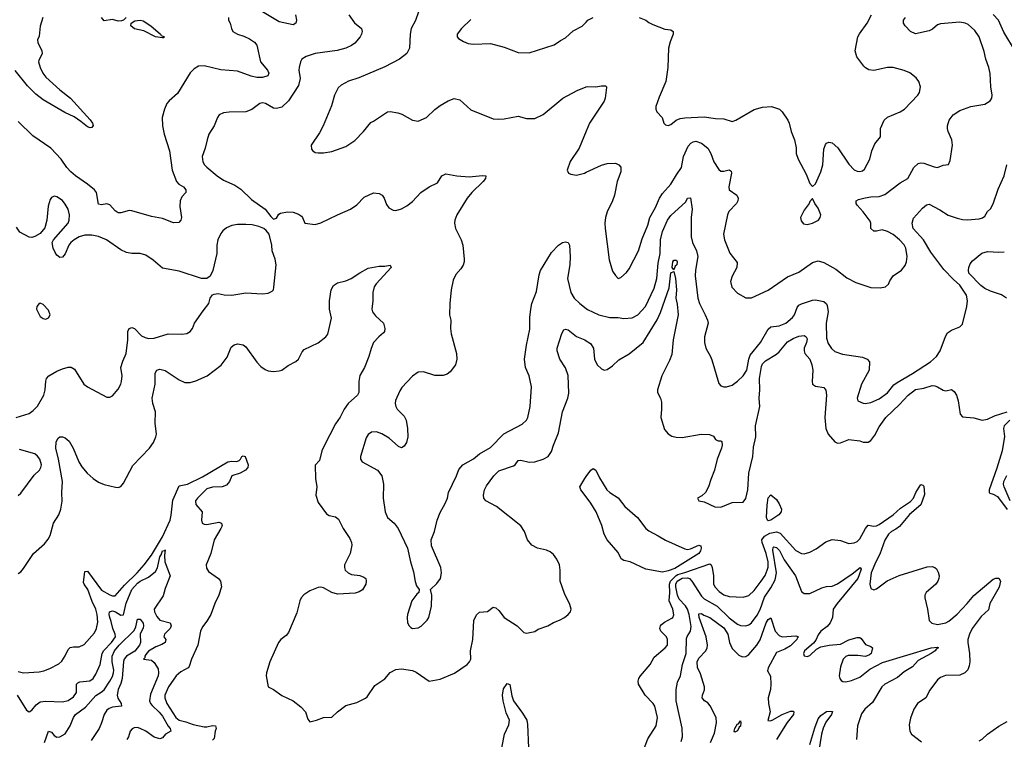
# Model space of a CAD drawing. Header units: inches. Extents: x 1173000 to 1307049, y 522583 to 678455.
# Tile 376 of 617: x 1265922 to 1273010, y 591432 to 596615. Entities that reach past the tile are written whole.
import ezdxf

# ---------------------------------------------------------------- set-up
doc = ezdxf.new("R2010")
doc.units = ezdxf.units.IN
doc.header["$MEASUREMENT"] = 0
doc.layers.add('B2569', color=7, linetype='Continuous')
doc.layers.add('B2579', color=7, linetype='Continuous')

msp = doc.modelspace()

# ---------------------------------------------------------------- linework, layer by layer
at = {"layer": 'B2569', "color": 5}
for points, elevation in [([(1267907.8, 596650), (1267914.6, 596610), (1267910.3, 596590), (1267890, 596576.8), (1267790, 596599.8), (1267670, 596672)], 920), ([(1268793.4, 596670), (1268771.3, 596608.7), (1268740.4, 596550), (1268732.2, 596510), (1268727.2, 596410), (1268708.4, 596370), (1268655.5, 596330), (1268550, 596275.8), (1268364.4, 596195.6), (1268289.1, 596170.9), (1268236.5, 596143.5), (1268215.6, 596124.4), (1268187.9, 596072.1), (1268166.6, 595993.4), (1268106, 595850), (1268080.4, 595799.6), (1268021, 595710), (1268022.8, 595682.8), (1268031.3, 595670), (1268050, 595658.8), (1268070, 595654.8), (1268110, 595654.8), (1268170, 595666), (1268270, 595700.4), (1268334.5, 595745.5), (1268397, 595810), (1268450, 595874), (1268470, 595882.8), (1268570, 595950.5), (1268590, 595954.4), (1268644, 595944), (1268674.1, 595934.1), (1268750, 595890.5), (1268790, 595884), (1268850, 595911), (1268911.5, 595968.5), (1268950, 595996.4), (1269006, 596030), (1269050, 596048), (1269090, 596037.3), (1269170, 595966), (1269330, 595901.3), (1269370, 595897), (1269410, 595899.5), (1269510, 595918.7), (1269570, 595903.8), (1269630, 595903.8), (1269690, 595932.4), (1269830.9, 596049.1), (1269935.6, 596104.4), (1270000, 596130)], 960), ([(1266088, 596630), (1266068.5, 596568.5), (1266063, 596497), (1266050.5, 596469.5), (1266052.4, 596450), (1266080.3, 596390), (1266084.4, 596370), (1266058.9, 596321.1), (1266057.8, 596310), (1266068.6, 596270), (1266087.8, 596230), (1266110, 596201.2), (1266210, 596110.2), (1266287.1, 596050), (1266430, 595894), (1266446, 595870), (1266450, 595852), (1266442, 595838), (1266430, 595836.2), (1266410, 595842), (1266362, 595882), (1266314.1, 595914.1), (1266246.8, 595946.8), (1266090, 596038), (1266039, 596079), (1265977.5, 596137.5), (1265890, 596248.1)], 880), ([(1267424, 596630), (1267425.5, 596610), (1267437.1, 596590), (1267445.7, 596550), (1267455.8, 596530), (1267490, 596510.3), (1267536, 596496), (1267576.6, 596476.6), (1267611.5, 596451.5), (1267629.2, 596430), (1267656.6, 596310), (1267705.5, 596250), (1267715.8, 596230), (1267709.2, 596210.8), (1267670, 596197.4), (1267630, 596199.2), (1267588.9, 596208.9), (1267490, 596243.9), (1267370, 596253.3), (1267250, 596282.5), (1267210, 596279.8), (1267178.9, 596261.1), (1267150, 596231.8), (1267057.5, 596082.5), (1266997.6, 596030), (1266982, 596010), (1266963.7, 595970), (1266948.8, 595910), (1266950.3, 595849.7), (1266962.4, 595790), (1267000.8, 595670), (1267020.2, 595530), (1267050.3, 595450), (1267068.2, 595430), (1267100.4, 595410), (1267118.3, 595390), (1267117.4, 595370), (1267090, 595338.7), (1267076.1, 595310), (1267074.9, 595270), (1267087, 595190), (1267081.3, 595170), (1267066.9, 595153.1), (1267030, 595152.2), (1266950, 595183.2), (1266870, 595197.3), (1266730, 595238), (1266710, 595241), (1266650, 595222.7), (1266630, 595224.5), (1266610, 595238.3), (1266570, 595282), (1266550, 595288.3), (1266510, 595281.6), (1266490, 595285.2), (1266473.8, 595370), (1266460.5, 595390), (1266411.2, 595431.2), (1266322.6, 595490), (1266290, 595518), (1266260.8, 595550), (1266221.2, 595610), (1266146.6, 595690), (1266017.3, 595777.3), (1265910, 595880.4)], 920), ([(1266687.7, 596630), (1266670, 596611.9), (1266654.4, 596605.6), (1266630, 596604.1), (1266590, 596615.8), (1266530, 596607.4), (1266510.6, 596630.6)], 880), ([(1268290.2, 596650.2), (1268331.6, 596591.6), (1268381.6, 596550), (1268387, 596530), (1268383.1, 596510), (1268372.8, 596490), (1268334.7, 596445.3), (1268311.7, 596428.3), (1268270, 596409), (1268208.1, 596391.9), (1268049.4, 596370.6), (1267984, 596350), (1267953.4, 596330), (1267943.1, 596310), (1267933.4, 596270), (1267931.7, 596250), (1267940.9, 596190), (1267930, 596141.2), (1267858, 596030), (1267810, 595985.7), (1267770, 595975.4), (1267750, 595977.4), (1267690.8, 596010.8), (1267670, 596015.1), (1267650, 596011.1), (1267592.2, 595967.8), (1267550, 595951.2), (1267430, 595949.6), (1267390, 595943.7), (1267358.8, 595930), (1267345.5, 595910), (1267321.6, 595850), (1267284.4, 595790), (1267270.4, 595750), (1267258, 595690), (1267236.4, 595630), (1267241.3, 595590), (1267252.7, 595570), (1267270, 595552.7), (1267344.4, 595490), (1267390, 595459.6), (1267470, 595422.3), (1267513.8, 595393.8), (1267590, 595320.3), (1267688.4, 595250), (1267730, 595196.3), (1267750, 595178.8), (1267770, 595186), (1267786.3, 595213.7), (1267798.4, 595221.6), (1267850, 595230.5), (1267890, 595228), (1267930, 595213), (1267950, 595198.8), (1267958.8, 595190), (1267974, 595150), (1268050, 595138.8), (1268089.5, 595150.5), (1268209.6, 595210.4), (1268304, 595250), (1268350, 595280.7), (1268402.5, 595337.5), (1268470, 595366.8), (1268510, 595362.8), (1268530.4, 595350.4), (1268546.8, 595330), (1268563.4, 595283.4), (1268579.9, 595259.9), (1268610, 595242.8), (1268630, 595240.7), (1268670, 595252.7), (1268710, 595273), (1268750, 595304.9), (1268810, 595370.4), (1268870, 595410.5), (1268930, 595440.7), (1268960.9, 595490), (1268990, 595504.4), (1269070, 595490.4), (1269158, 595482), (1269252.4, 595492.4), (1269278, 595490), (1269274, 595470), (1269259.1, 595450), (1269177.1, 595370), (1269143.8, 595330), (1269068.4, 595210), (1269053.7, 595170), (1269052.2, 595150), (1269060.3, 595110), (1269100.3, 595030), (1269113.1, 594990), (1269122, 594890), (1269121.3, 594870), (1269113.4, 594846.6), (1269098.5, 594821.5), (1269061, 594779), (1269041.9, 594738.1), (1269027.9, 594670), (1269017.6, 594570), (1269015.3, 594490), (1269024.9, 594450), (1269023.8, 594390), (1269028.1, 594351.9), (1269066.7, 594210), (1269068.5, 594170), (1269059.3, 594130), (1269021.1, 594078.9), (1268998.7, 594061.3), (1268970, 594051.6), (1268911.5, 594051.5), (1268830, 594078), (1268790, 594077), (1268750, 594046.6), (1268673.7, 593966.3), (1268657.7, 593942.3), (1268627, 593873), (1268624.9, 593850), (1268628.9, 593830), (1268639.5, 593810), (1268690, 593760.5), (1268703.6, 593730), (1268713.4, 593670), (1268717, 593610), (1268706.7, 593570), (1268690, 593542.7), (1268670, 593532), (1268650, 593540.7), (1268581.4, 593601.4), (1268530, 593633), (1268490, 593646.3), (1268455.3, 593644.7), (1268431.6, 593628.4), (1268416.1, 593603.9), (1268376.5, 593470), (1268375.8, 593450), (1268388.5, 593430), (1268497.3, 593370), (1268528, 593330), (1268541.3, 593270), (1268539.5, 593170), (1268552.7, 593070), (1268570.4, 593030.4), (1268618.8, 592990), (1268647.7, 592950), (1268714.8, 592810), (1268734.8, 592710), (1268757.5, 592637.5), (1268768.1, 592568.1), (1268778, 592538), (1268798, 592510), (1268796, 592490), (1268781.3, 592478.7), (1268744.9, 592430), (1268714.8, 592330), (1268710.8, 592310), (1268714.8, 592270), (1268724.7, 592250), (1268738, 592238), (1268750.8, 592230.8), (1268790, 592234), (1268812.9, 592247.1), (1268855.1, 592290), (1268866.6, 592310), (1268886, 592390), (1268889.3, 592469.3), (1268879, 592510), (1268925.1, 592554.9), (1268952.3, 592590), (1268958, 592630), (1268954, 592670), (1268886.2, 592826.2), (1268885.1, 592870), (1268907, 592930), (1268927.3, 593010), (1268950, 593066), (1268986, 593130), (1269001.2, 593170), (1269009.6, 593210), (1269066.6, 593330), (1269083.5, 593376.5), (1269112, 593410), (1269188.6, 593451.4), (1269232.7, 593487.3), (1269310, 593533), (1269407.8, 593632.2), (1269538.8, 593701.2), (1269569.6, 593730), (1269580.5, 593750), (1269596.4, 593830), (1269605.6, 593970), (1269590, 594048.7), (1269562.9, 594110), (1269556.3, 594170), (1269571.1, 594270), (1269594.9, 594385.1), (1269594.7, 594470), (1269600.4, 594530), (1269609.7, 594570), (1269642.4, 594657.6), (1269662.2, 594777.8), (1269671.8, 594808.2), (1269750, 594938.4), (1269800.7, 594990), (1269830, 595010.4), (1269850, 595015.5), (1269870, 595010.6), (1269879.5, 594990), (1269884.6, 594910), (1269882, 594850), (1269865.8, 594750), (1269889.3, 594650), (1269914.6, 594610), (1269954, 594570), (1270000, 594534.9)], 940), ([(1269170, 596616), (1269102, 596550), (1269071.3, 596510), (1269071.3, 596490), (1269079.8, 596479.8), (1269116.8, 596456.8), (1269150, 596444), (1269190, 596439.3), (1269310, 596442.4), (1269410, 596416.4), (1269510, 596378.4), (1269590, 596374.9), (1269770, 596433.4), (1269814.9, 596465.1), (1269850, 596483), (1269905.7, 596534.3), (1269971.1, 596568.9), (1270000, 596597.5)], 980), ([(1270000, 595811.7), (1269950.3, 595690), (1269885.8, 595594.2), (1269864, 595530), (1269872, 595510), (1269890, 595501), (1269930, 595494.8), (1269988.7, 595510), (1270000, 595515.4)], 960), ([(1265897, 593750), (1265990, 593779.5), (1266020.1, 593799.9), (1266049.8, 593830.2), (1266095.4, 593910), (1266105.1, 593950), (1266109.7, 594010.3), (1266115.6, 594030), (1266130.9, 594049.1), (1266190, 594083.1), (1266230, 594099.6), (1266270, 594111.7), (1266293, 594113), (1266317.3, 594097.3), (1266384.9, 593990), (1266410, 593970.4), (1266550, 593896), (1266570, 593896), (1266590, 593906), (1266630, 593954.8), (1266649.6, 593990), (1266655.1, 594010), (1266658.9, 594050), (1266650.8, 594110), (1266664.2, 594155.8), (1266689.7, 594210), (1266699.8, 594310), (1266699.7, 594370), (1266710, 594391.8), (1266730, 594397.4), (1266747.3, 594390), (1266798.8, 594338.8), (1266825.1, 594325.1), (1266850, 594318.6), (1266890, 594320.2), (1266991.8, 594351.8), (1267090, 594350.4), (1267125.1, 594354.9), (1267150, 594368), (1267167, 594390), (1267180.5, 594430), (1267241.8, 594518.2), (1267284.2, 594570), (1267294, 594610), (1267310, 594633.4), (1267321, 594639), (1267350, 594642.4), (1267393.1, 594633.1), (1267450, 594630.3), (1267550, 594647.2), (1267670, 594641), (1267710, 594644.7), (1267740.2, 594659.8), (1267748.7, 594670), (1267752.5, 594687.5), (1267767.3, 594850), (1267760.5, 594890), (1267738.4, 594950), (1267736.2, 594990), (1267718, 595070), (1267696.6, 595096.6), (1267679, 595110), (1267644.2, 595124.2), (1267596.1, 595136.1), (1267550, 595140.5), (1267490, 595138.7), (1267450, 595131.6), (1267410, 595115.6), (1267385.1, 595094.9), (1267370, 595074.5), (1267348.9, 595030), (1267341.1, 594990), (1267341.3, 594930), (1267312.1, 594807.9), (1267293, 594767), (1267268.9, 594751.1), (1267230, 594751.2), (1267070, 594802.4), (1266950, 594825.6), (1266882.8, 594882.8), (1266830, 594919.6), (1266790, 594931.3), (1266730, 594931.1), (1266690, 594939.1), (1266650, 594956.9), (1266546.6, 595030), (1266490, 595052.4), (1266442.2, 595062.2), (1266390, 595063.1), (1266350.4, 595050), (1266313.7, 595030), (1266290.3, 595010), (1266276.5, 594990), (1266250, 594929.2), (1266230, 594905.2), (1266210, 594901.2), (1266190, 594919), (1266178, 594938), (1266163.7, 594970), (1266155.1, 595010), (1266166, 595030), (1266270.9, 595150), (1266278, 595170), (1266279.7, 595210), (1266271.1, 595250), (1266250, 595287), (1266230, 595311.6), (1266190, 595338.4), (1266170, 595342.7), (1266160.5, 595339.5), (1266150, 595334), (1266140.3, 595319.7), (1266127.2, 595272.8), (1266117.1, 595170), (1266103.8, 595116.2), (1266070, 595076), (1266030, 595052.3), (1266010, 595046), (1265990, 595049.4), (1265923.9, 595083.9), (1265899.3, 595119.3)], 940), ([(1265910, 592625.3), (1265930, 592639.5), (1265950, 592662.4), (1266020.4, 592770), (1266100.4, 592839.6), (1266127.4, 592872.6), (1266140.3, 592899.7), (1266165.3, 592990), (1266203.5, 593050), (1266219.3, 593090), (1266227.4, 593147.4), (1266224.5, 593210), (1266231.3, 593288.7), (1266202.5, 593450), (1266182.8, 593530), (1266184.8, 593575.2), (1266198, 593602), (1266210, 593611.3), (1266230, 593611), (1266250, 593602.4), (1266278.3, 593578.3), (1266306.6, 593530), (1266348.1, 593430), (1266370, 593395.3), (1266408.5, 593348.5), (1266450, 593311), (1266490, 593283.8), (1266530, 593268.1), (1266611.5, 593248.5), (1266630, 593246.7), (1266650, 593253), (1266670, 593277.3), (1266736.1, 593403.9), (1266855.4, 593530), (1266884.4, 593570), (1266902.6, 593610), (1266906.6, 593630), (1266896.4, 593710), (1266898.7, 593790), (1266880.4, 593850), (1266875, 593890), (1266898.2, 593990), (1266897.4, 594070), (1266908.6, 594091.4), (1266930, 594098.3), (1266970, 594087.9), (1267070, 594021.3), (1267110, 594002), (1267150, 594002.8), (1267190, 594013.4), (1267272, 594050), (1267372.5, 594127.5), (1267416.4, 594183.6), (1267443.9, 594256.1), (1267466, 594274), (1267490, 594279.5), (1267530, 594272), (1267550, 594258.4), (1267630, 594148.4), (1267658.2, 594118.2), (1267690, 594094.4), (1267710, 594086), (1267750, 594082), (1267790, 594084.9), (1267808.3, 594091.7), (1267854.7, 594125.3), (1267910, 594152.8), (1267929.7, 594170), (1267956.3, 594223.7), (1267970, 594239.5), (1268070, 594286.7), (1268125, 594330), (1268139.5, 594350), (1268166.3, 594466.3), (1268152.1, 594530), (1268152.6, 594590), (1268164.2, 594670), (1268180.8, 594699.2), (1268210, 594719.3), (1268270, 594733.7), (1268309.3, 594750), (1268370, 594792.4), (1268430, 594824.4), (1268510, 594840.5), (1268550, 594839.3), (1268590, 594847.3), (1268596.9, 594830), (1268487.7, 594712.3), (1268473.8, 594690), (1268464.1, 594650), (1268464.3, 594590), (1268457.8, 594530), (1268462, 594510), (1268482.9, 594482.9), (1268540.5, 594430), (1268550.7, 594390), (1268547.3, 594370), (1268541.4, 594358.6), (1268506.8, 594330), (1268470, 594288.7), (1268452.5, 594247.5), (1268436.4, 594190), (1268403.1, 594110), (1268370, 594053.2), (1268362.6, 594010), (1268363.8, 593930), (1268352.7, 593910), (1268286.4, 593850), (1268257, 593810), (1268230, 593752.3), (1268195.9, 593704.1), (1268113.3, 593546.7), (1268097.1, 593510), (1268079.9, 593440.1), (1268050, 593406), (1268051, 593310), (1268061.6, 593250), (1268054, 593190), (1268070, 593138), (1268130, 593056), (1268150, 593044), (1268194.4, 593034.4), (1268216.8, 593016.8), (1268250, 592951.3), (1268298.2, 592878.2), (1268310.3, 592850), (1268313.1, 592830), (1268301.3, 592770), (1268260.7, 592690), (1268259.1, 592670), (1268265.5, 592650), (1268286, 592630), (1268310, 592618.7), (1268370, 592613.1), (1268400.3, 592600.3), (1268412.7, 592590), (1268417.1, 592570), (1268414.9, 592550), (1268390.3, 592509.7), (1268366, 592494), (1268336.3, 592483.7), (1268210, 592477.3), (1268169.2, 592489.2), (1268110, 592522.4), (1268090, 592527.2), (1268070, 592525.1), (1268010, 592500.5), (1267967.2, 592472.8), (1267949.2, 592450.8), (1267939.5, 592430), (1267916.4, 592343.6), (1267857.9, 592202.1), (1267840.9, 592179.1), (1267801.3, 592150), (1267785.7, 592130), (1267721.7, 591990), (1267699.5, 591910), (1267697, 591890), (1267710.7, 591810), (1267750, 591790.4), (1267810, 591747.2), (1267890, 591708.8), (1267946.4, 591666.4), (1267979.1, 591630), (1267997.3, 591577.3), (1268010, 591558), (1268058, 591570), (1268110, 591590.6), (1268170, 591593), (1268208.8, 591631.2), (1268270, 591676.4), (1268350, 591697.4), (1268412.1, 591727.9), (1268422.8, 591737.2), (1268479.1, 591820.9), (1268550, 591868), (1268590, 591914.6), (1268630, 591934.9), (1268670, 591939), (1268750, 591928.9), (1268776.9, 591916.9), (1268870, 591850.5), (1268950, 591864.8), (1269052, 591908), (1269142.7, 591970), (1269160.9, 591990), (1269169.7, 592010), (1269168, 592070), (1269183.5, 592150), (1269191.2, 592288.8), (1269211.3, 592328.7), (1269233.1, 592346.9), (1269290, 592353.4), (1269330, 592383.1), (1269350, 592378.3), (1269370, 592360.3), (1269410.2, 592310.2), (1269503, 592250), (1269550, 592200.5), (1269570, 592197.1), (1269630, 592208.9), (1269653.5, 592226.5), (1269725.1, 592250), (1269765.5, 592274.5), (1269807.1, 592290), (1269843.8, 592310), (1269870.8, 592330), (1269888, 592350), (1269891.5, 592370), (1269883.3, 592403.3), (1269843.3, 592483.3), (1269812.2, 592570), (1269812.1, 592650), (1269807.2, 592690), (1269789.7, 592730), (1269763.5, 592763.5), (1269741.8, 592781.8), (1269713.9, 592793.9), (1269649.1, 592809.1), (1269609.7, 592830), (1269576.4, 592870), (1269556, 592930), (1269529.8, 592969.8), (1269353.5, 593110), (1269276.4, 593150), (1269263.5, 593170), (1269261.2, 593190), (1269269, 593230), (1269282.9, 593257.1), (1269334.5, 593330), (1269370, 593365.1), (1269477.7, 593402.3), (1269489.9, 593410.1), (1269510, 593439.7), (1269530, 593443.5), (1269590, 593427.2), (1269630, 593431.5), (1269690, 593448.9), (1269727, 593470), (1269750, 593504), (1269763.9, 593550), (1269801.3, 593638.7), (1269830.6, 593789.4), (1269868.7, 593890), (1269874.9, 593925.1), (1269870, 594052.3), (1269850, 594106.3), (1269809.8, 594170), (1269791.5, 594230), (1269791.8, 594250), (1269825.6, 594354.4), (1269840.1, 594379.9), (1269850, 594386), (1269870, 594381.1), (1269930, 594332.3), (1269990, 594309.3), (1270000, 594302.7)], 920), ([(1265910, 593188), (1265930, 593204.9), (1266026.6, 593333.4), (1266064.7, 593370), (1266075.3, 593390), (1266079.3, 593410), (1266067.2, 593450), (1266050, 593472.2), (1266030, 593488.4), (1265920.4, 593520.4)], 940), ([(1265910, 591919.5), (1265949.8, 591910.2), (1266062.3, 591917.7), (1266095.3, 591924.7), (1266138.3, 591941.7), (1266204, 591976), (1266225.9, 591994.1), (1266250, 592033.4), (1266270, 592079.5), (1266285.4, 592094.6), (1266310, 592099.3), (1266350, 592098.6), (1266385.6, 592114.4), (1266460.2, 592199.8), (1266474.8, 592230), (1266483.5, 592276.5), (1266480.2, 592330), (1266470.4, 592370), (1266444.2, 592424.2), (1266411.8, 592511.8), (1266385.3, 592550), (1266381.8, 592561.8), (1266390, 592640.4), (1266410, 592642.8), (1266510, 592507.2), (1266570, 592473.3), (1266590, 592465.8), (1266610, 592466.4), (1266677.2, 592542.8), (1266767.5, 592630), (1266818.2, 592690), (1266870, 592758), (1266949.1, 592890), (1267004.7, 593010), (1267013.6, 593046.4), (1267025.5, 593154.5), (1267070, 593258.5), (1267130, 593270.1), (1267238, 593322), (1267419.7, 593430), (1267450, 593435.2), (1267486, 593434), (1267500.8, 593439.2), (1267511.8, 593450), (1267521.3, 593470), (1267530, 593474.7), (1267544.9, 593470), (1267566, 593410), (1267564.7, 593390), (1267546.7, 593370), (1267510, 593349.9), (1267450.3, 593329.7), (1267432.4, 593290), (1267410, 593263.1), (1267378.8, 593250), (1267310, 593248.6), (1267270, 593234.9), (1267201.4, 593170), (1267188, 593150), (1267190, 593124), (1267236.3, 593070), (1267230.2, 593010), (1267236.5, 592990), (1267250, 592982.3), (1267270, 592980.2), (1267355.3, 592995.3), (1267374, 592990), (1267378, 592978), (1267379.3, 592970), (1267370.3, 592950), (1267322, 592870), (1267298.4, 592770), (1267264.1, 592690), (1267265.6, 592665.6), (1267280.3, 592640.3), (1267353.7, 592590), (1267366.7, 592570), (1267373.7, 592530), (1267356.5, 592470), (1267327.8, 592410), (1267297.6, 592330), (1267270, 592283), (1267238.6, 592241.4), (1267222.8, 592210), (1267204, 592110), (1267159.6, 592010), (1267142.6, 591957.4), (1267133.7, 591946.3), (1267082.4, 591917.6), (1267049.4, 591890.6), (1266993, 591810), (1266966.8, 591750), (1266965.8, 591730), (1266982.4, 591690), (1267045.4, 591590), (1267069.1, 591569.1), (1267118.3, 591558.3), (1267170, 591538.8), (1267250, 591523), (1267270, 591521.8), (1267310, 591531.7), (1267330.5, 591530.5), (1267336.3, 591510), (1267328.4, 591491.6), (1267321.5, 591438.5), (1267310, 591426.2)], 880), ([(1270000, 593178.1), (1269961.6, 593230), (1269954.5, 593250), (1269990, 593310.4), (1270000, 593324.2)], 880), ([(1265904.6, 591750), (1265970, 591643.1), (1265990, 591630.4), (1266010, 591642.4), (1266039.8, 591680.2), (1266070, 591702.7), (1266107.2, 591707.2), (1266230, 591702.3), (1266270, 591711.3), (1266310, 591738), (1266331.4, 591770), (1266330.8, 591829.2), (1266340.4, 591839.6), (1266354.2, 591845.8), (1266425.9, 591854.1), (1266451.3, 591870), (1266470, 591900.8), (1266501, 591970), (1266515.5, 592050), (1266528.5, 592071.5), (1266582.1, 592130), (1266610.8, 592170), (1266608.9, 592190), (1266591.5, 592230), (1266580.9, 592280.9), (1266569.9, 592310), (1266566.2, 592330), (1266569.5, 592350.5), (1266590, 592358.3), (1266611.2, 592351.2), (1266650, 592325.9), (1266670, 592328.2), (1266687.4, 592412.6), (1266728.8, 592510), (1266770, 592555.8), (1266790, 592570.8), (1266850, 592600.9), (1266900.1, 592639.9), (1266913.8, 592666.2), (1266930, 592747), (1266939.6, 592760.4), (1266950, 592790.2), (1266968.2, 592791.8), (1266970, 592798), (1266964.1, 592755.9), (1266967.3, 592710), (1267005.5, 592610), (1266970, 592519.5), (1266955.5, 592464.5), (1266890.4, 592370), (1266893.4, 592350), (1266910, 592316), (1266930.4, 592290.4), (1267004.9, 592270), (1267013.2, 592250), (1267005.4, 592230), (1266964.1, 592190), (1266959.2, 592170), (1266973.4, 592150), (1266968.7, 592130), (1266946, 592114), (1266901.5, 592098.5), (1266850, 592066), (1266830, 592044), (1266822, 592030), (1266822, 592018), (1266814, 592010), (1266870, 592002.8), (1266890, 591986), (1266918.7, 591938.7), (1266922.4, 591910), (1266918.9, 591890), (1266863.2, 591756.8), (1266857.1, 591710), (1266863.8, 591690), (1266874.9, 591674.9), (1266927.1, 591627.1), (1266950, 591599.4), (1266990, 591526.9), (1267006, 591510), (1267010.3, 591490), (1266970.6, 591469.4), (1266950, 591442.2), (1266930, 591435.7), (1266890, 591447.8), (1266829.7, 591490), (1266790, 591510.6), (1266770, 591516.5), (1266745, 591515), (1266732.2, 591507.8), (1266718, 591490), (1266706, 591450), (1266693.1, 591430)], 860), ([(1266101.6, 591410), (1266130, 591491.5), (1266150, 591484.2), (1266170, 591460.3), (1266190, 591448.8), (1266210, 591450.1), (1266250, 591472.6), (1266286.5, 591530), (1266308.5, 591590), (1266323.7, 591610), (1266395.1, 591664.9), (1266470, 591748.7), (1266509, 591771), (1266530, 591789.2), (1266570.7, 591850), (1266590, 591884.9), (1266597.8, 591910), (1266600.6, 591930), (1266588.9, 591990), (1266586.8, 592030), (1266604.1, 592070), (1266637.3, 592110), (1266745.1, 592214.9), (1266758.8, 592241.2), (1266770, 592298), (1266790, 592298.5), (1266811.2, 592268.8), (1266813.9, 592250), (1266810, 592234), (1266789.4, 592190), (1266792.3, 592130), (1266783.4, 592110), (1266750, 592066.2), (1266690.1, 592029.9), (1266675, 592010), (1266668.2, 591991.8), (1266659.4, 591870), (1266650, 591833.3), (1266631.4, 591790), (1266624.6, 591750), (1266628.4, 591728.4), (1266651.4, 591690), (1266656, 591670), (1266590, 591663.1), (1266565.6, 591654.4), (1266550, 591641.6), (1266529.4, 591610), (1266511.6, 591550), (1266493.5, 591510), (1266435.8, 591424.2)], 840), ([(1269392.4, 591370), (1269411.8, 591468.2), (1269442.3, 591537.7), (1269448.7, 591570), (1269424.2, 591624.2), (1269402.6, 591710), (1269397.3, 591750), (1269405.3, 591794.7), (1269430, 591834.2), (1269450, 591827), (1269464.3, 591744.3), (1269476, 591710), (1269540.7, 591620.7), (1269571.6, 591570), (1269578.2, 591538.2), (1269584.1, 591370)], 880)]:
    msp.add_lwpolyline(points, dxfattribs=dict(at, elevation=elevation))
for points, elevation in [([(1266957.2, 596482.8), (1266950, 596483.9), (1266899.1, 596490), (1266814.7, 596534.7), (1266748.5, 596548.5), (1266722.9, 596570), (1266723.9, 596590), (1266750, 596605.7), (1266789.9, 596610.1), (1266810, 596606), (1266867.2, 596570), (1266936.5, 596510), (1266940.9, 596500.9), (1266964.9, 596490)], 880), ([(1266070, 594573.2), (1266062, 594570), (1266046, 594550), (1266042.8, 594530), (1266070, 594478), (1266090, 594462.8), (1266110, 594458.8), (1266130, 594466.8), (1266141.2, 594490), (1266130, 594522), (1266090, 594564)], 960)]:
    msp.add_lwpolyline(points, close=True, dxfattribs=dict(at, elevation=elevation))
at = {"layer": 'B2579', "color": 5}
for points, elevation in [([(1270000, 596597.5), (1270012.7, 596610), (1270050, 596630.4)], 980), ([(1270000, 595515.4), (1270110, 595568), (1270150, 595579.3), (1270210, 595580.5), (1270236, 595570), (1270250, 595551.3), (1270250, 595518), (1270223.7, 595450), (1270203.2, 595350), (1270190.3, 595310), (1270150.3, 595230), (1270139, 595190), (1270135.3, 595150), (1270136.5, 595110), (1270166, 594886), (1270190, 594804.7), (1270210, 594771.3), (1270230, 594751.3), (1270250, 594758), (1270290, 594794.8), (1270310, 594821), (1270377.6, 594950), (1270403.7, 595036.3), (1270444.1, 595135.9), (1270458.5, 595190), (1270498, 595262), (1270528.4, 595330), (1270550, 595361.8), (1270609.7, 595430), (1270650, 595498), (1270687.3, 595550), (1270699.8, 595630), (1270735.1, 595704.9), (1270753.9, 595726.1), (1270770, 595735.8), (1270790, 595738.8), (1270830, 595726.2), (1270875.9, 595690), (1270898.2, 595650), (1270918.9, 595590), (1270955.3, 595535.3), (1270970, 595524.4), (1270990, 595524.4), (1271030, 595534.4), (1271043, 595523), (1271046, 595510), (1271027.9, 595410), (1271030.3, 595390.3), (1271084.4, 595350), (1271093.4, 595330), (1271091.8, 595310), (1271081.1, 595290), (1271027.8, 595232.2), (1271016.9, 595210), (1270988.8, 595070), (1270996.5, 595030), (1271033.8, 594933.8), (1271086.9, 594866.9), (1271085.3, 594830), (1271051.5, 594768.5), (1271039.5, 594730), (1271048.2, 594688.2), (1271090, 594644.4), (1271150, 594610.5), (1271190, 594610.4), (1271310, 594667), (1271450, 594763.1), (1271530, 594797), (1271630, 594867), (1271670, 594877.1), (1271710, 594864.9), (1271797, 594817), (1271875.1, 594755.1), (1271941.5, 594721.5), (1272050, 594687.1), (1272117.1, 594682.9), (1272155.1, 594690), (1272176.2, 594710), (1272185.3, 594734.7), (1272209.7, 594770.3), (1272269.6, 594810.4), (1272295.8, 594844.2), (1272305.6, 594870), (1272311.1, 594908.9), (1272300.5, 594970), (1272290, 594992), (1272255.1, 595030), (1272210, 595066.9), (1272169.6, 595090), (1272130, 595101.8), (1272090, 595090.8), (1272070, 595092.8), (1272050, 595109.8), (1272048.6, 595150), (1272043.3, 595163.3), (1271994.3, 595230), (1271950, 595278.7), (1271942.7, 595290), (1271943, 595310), (1271960.7, 595319.3), (1272007.8, 595332.2), (1272050, 595339.8), (1272110, 595340.5), (1272150, 595355.2), (1272261.3, 595438.7), (1272314.7, 595470), (1272358.7, 595550), (1272390, 595578.4), (1272410, 595583.1), (1272430, 595581.1), (1272505.2, 595554.8), (1272529.2, 595550.8), (1272570, 595566), (1272609, 595571), (1272619.5, 595600.5), (1272636.9, 595710), (1272633, 595750), (1272606, 595810), (1272601.6, 595830), (1272601.6, 595850), (1272613.3, 595890), (1272642.9, 595930), (1272690, 595960.3), (1272768.7, 595990), (1272870, 596006), (1272909.2, 596030), (1272919.3, 596050), (1272922, 596070), (1272912.6, 596130), (1272908.2, 596228.2), (1272898.7, 596270), (1272877.4, 596330), (1272865.5, 596385.5), (1272829.7, 596490), (1272797.7, 596537.7), (1272750, 596579.7), (1272729, 596590), (1272690, 596595.6), (1272550, 596584.7), (1272530, 596576.4), (1272493.9, 596546.1), (1272470, 596533.6), (1272370, 596511.7), (1272335.4, 596530), (1272296.3, 596570), (1272283, 596590), (1272285.1, 596610), (1272299.7, 596630)], 960), ([(1270381, 596630), (1270430, 596610.5), (1270450, 596593.4), (1270478.7, 596578.7), (1270567.1, 596547.1), (1270610, 596542), (1270626.8, 596530), (1270625.5, 596510), (1270604.8, 596455.2), (1270593.7, 596410), (1270587.4, 596270), (1270572.2, 596170), (1270524.4, 596055.6), (1270502.4, 595990), (1270501.6, 595970), (1270507.7, 595950), (1270547.7, 595910), (1270559.1, 595870), (1270570, 595857.3), (1270590, 595853.4), (1270610, 595860.5), (1270648.3, 595891.7), (1270676.8, 595903.2), (1270710, 595908.9), (1270850, 595913.8), (1270930, 595902.8), (1270990, 595901.5), (1271050, 595882.4), (1271077.2, 595890), (1271210, 595967.7), (1271270, 595984.9), (1271334, 595990), (1271392, 595970), (1271410, 595952), (1271450.7, 595890), (1271460.7, 595870), (1271474.8, 595810), (1271498.8, 595750), (1271510.7, 595690.7), (1271511, 595650), (1271526.8, 595610), (1271582.5, 595502.5), (1271610, 595434), (1271630, 595414), (1271650, 595432), (1271690, 595518), (1271703.6, 595570), (1271710, 595682), (1271723.3, 595716.7), (1271730, 595726), (1271746.3, 595733.7), (1271770, 595726.8), (1271811.5, 595691.5), (1271890, 595573.4), (1271930, 595534), (1271950, 595524.6), (1271970, 595522), (1271990, 595526.4), (1272002.6, 595537.4), (1272042, 595610), (1272056.3, 595670), (1272078.8, 595721.2), (1272119.5, 595770), (1272119.6, 595830), (1272146, 595890), (1272170, 595912.2), (1272261.2, 595950), (1272290.9, 595969.1), (1272387.6, 596070), (1272398.7, 596090), (1272405.6, 596130), (1272395.1, 596170), (1272376.3, 596196.3), (1272330, 596232.7), (1272290, 596249.3), (1272209.4, 596269.4), (1272170, 596269.5), (1272070, 596247.8), (1272034.2, 596254.2), (1272010, 596267.3), (1271998.9, 596278.9), (1271947.1, 596347.1), (1271935.6, 596390), (1271954.5, 596490), (1271966.6, 596513.4), (1272022.6, 596590), (1272054.7, 596650)], 980), ([(1273090, 596384.8), (1273005.4, 596525.4), (1272967.4, 596610), (1272930, 596653)], 940), ([(1270000, 596130), (1270010, 596134), (1270070, 596130.4), (1270110, 596138.7), (1270138, 596138), (1270146.8, 596130), (1270146.8, 596126.8), (1270137.3, 596050), (1270130, 596028.7), (1270023.8, 595870), (1270000, 595811.7)], 960), ([(1270000, 594534.9), (1270010, 594527.2), (1270090, 594490.3), (1270170.3, 594470.3), (1270230, 594470.3), (1270270, 594463.6), (1270330, 594466.5), (1270372.8, 594490), (1270426.2, 594550), (1270490, 594680.4), (1270508.7, 594750), (1270518.7, 594861.3), (1270531.9, 594930), (1270533.9, 595030), (1270549.9, 595090.1), (1270585.3, 595170), (1270610, 595203.5), (1270717.3, 595302.7), (1270730, 595330.3), (1270750, 595330.6), (1270762.4, 595250), (1270755.8, 595190), (1270756.2, 595050), (1270766.4, 595010), (1270794.3, 594950), (1270802.5, 594910), (1270786.4, 594810), (1270785, 594770), (1270803.6, 594610), (1270814.6, 594570), (1270856.5, 594490), (1270874, 594450), (1270877.3, 594430), (1270851.8, 594330), (1270852, 594290), (1270862.4, 594250), (1270895.8, 594190), (1270904.9, 594164.9), (1270954.4, 593994.4), (1270970, 593977.3), (1270990, 593970.5), (1271010, 593970.4), (1271050, 593983.7), (1271090, 594010.4), (1271131.1, 594050), (1271155.5, 594090), (1271169.8, 594170), (1271180.4, 594199.6), (1271253.6, 594290), (1271310, 594385.7), (1271330, 594401.7), (1271390.2, 594410.2), (1271436.8, 594430), (1271484.1, 594470), (1271500.3, 594490), (1271518.7, 594541.3), (1271530, 594557.8), (1271550, 594569.2), (1271630, 594595.3), (1271650, 594596.1), (1271710, 594584.4), (1271728.8, 594568.8), (1271735.7, 594555.7), (1271742.9, 594510), (1271727.8, 594430), (1271730, 594322), (1271741.5, 594281.5), (1271766.3, 594246.3), (1271790, 594225.7), (1271845.5, 594205.5), (1271990, 594184.6), (1272022.8, 594170), (1272039.1, 594150), (1272036.4, 594090), (1271982, 593990), (1271950.7, 593890), (1271956, 593870), (1271992.7, 593852.7), (1272010.5, 593850.5), (1272050, 593857.6), (1272110, 593885.3), (1272170, 593927.8), (1272215.6, 593984.4), (1272237.7, 594002.3), (1272350, 594067.6), (1272478.5, 594150), (1272521.7, 594190), (1272548.4, 594230), (1272587.4, 594332.6), (1272601.7, 594358.3), (1272630, 594379.1), (1272690, 594402.8), (1272710, 594421), (1272740.5, 594550), (1272744, 594590), (1272737.7, 594630), (1272690, 594703.5), (1272643.3, 594743.3), (1272575.2, 594815.2), (1272481.1, 594941.1), (1272428.4, 595030), (1272353.1, 595110), (1272347.6, 595150), (1272355.4, 595184.6), (1272421.8, 595258.2), (1272450, 595280.2), (1272470, 595285), (1272545.3, 595245.3), (1272606.2, 595206.2), (1272670, 595185), (1272710, 595176.1), (1272745.9, 595174.1), (1272830, 595180.9), (1272852.9, 595187.1), (1272870, 595200.5), (1272887.9, 595232.1), (1272910, 595252.4), (1272930, 595288), (1272965.9, 595394.1), (1273008.5, 595490), (1273028.3, 595570)], 940), ([(1273025.6, 594610), (1272990, 594634), (1272910, 594658.4), (1272870, 594677.7), (1272840.7, 594700.7), (1272755.3, 594790), (1272751.5, 594810), (1272753.9, 594830), (1272764.1, 594855.9), (1272782, 594878), (1272846.9, 594933.1), (1272890, 594945.4), (1272970, 594940.2), (1273010, 594942.7)], 920), ([(1270000, 594302.7), (1270030, 594282.8), (1270053.4, 594250), (1270060.7, 594170), (1270079, 594130), (1270110, 594099.6), (1270130, 594091.8), (1270150, 594096.5), (1270190, 594122.6), (1270235.5, 594164.5), (1270310, 594209.3), (1270410, 594290.2), (1270510, 594453.7), (1270535.1, 594504.9), (1270596.4, 594683.6), (1270610, 594791), (1270630, 594802), (1270643.8, 594750), (1270649.4, 594670), (1270646, 594610), (1270655, 594565), (1270661.5, 594490), (1270626.5, 594310), (1270616, 594204), (1270599.6, 594160.4), (1270545.5, 594050), (1270514.4, 593950), (1270514.4, 593930), (1270534.4, 593890), (1270541.4, 593861.4), (1270542.6, 593810), (1270536.5, 593750), (1270564.2, 593664.2), (1270591.1, 593631.1), (1270616.4, 593616.4), (1270648.2, 593608.2), (1270690, 593605.8), (1270828.6, 593628.6), (1270888.4, 593628.4), (1270915.3, 593615.3), (1270930.7, 593590.7), (1270950, 593581), (1270970, 593581), (1270975.9, 593575.9), (1270979.1, 593550), (1270974.9, 593530), (1270942, 593450), (1270922.8, 593370), (1270896.3, 593303.7), (1270880.7, 593250), (1270859.1, 593210), (1270833.3, 593186.7), (1270801, 593170), (1270812, 593150), (1270850, 593142.4), (1270926.7, 593106.7), (1270970, 593103.6), (1271050, 593136.8), (1271130, 593140.4), (1271150, 593167.3), (1271163.7, 593230), (1271171.8, 593348.2), (1271198.5, 593470), (1271204.7, 593535.3), (1271220.7, 593610), (1271218.3, 593690), (1271251, 593830), (1271245.6, 593890), (1271250.7, 593950), (1271247.4, 594030), (1271262.3, 594117.7), (1271270, 594136), (1271290, 594157.3), (1271370, 594206), (1271390, 594223.8), (1271450, 594295.6), (1271490, 594319.7), (1271530, 594335.4), (1271570, 594339.6), (1271583.7, 594330), (1271590, 594317.3), (1271587, 594290), (1271570.1, 594250), (1271568.7, 594230), (1271574, 594210), (1271610, 594168.7), (1271625.2, 594130), (1271632.1, 594090), (1271626.9, 594010), (1271630.3, 593990.3), (1271650, 593975.3), (1271710, 593965.5), (1271725.8, 593945.8), (1271730.2, 593910.2), (1271718.5, 593750), (1271724.7, 593670), (1271742, 593630), (1271790, 593574.9), (1271810, 593565.3), (1271830, 593566.7), (1271890.4, 593590.4), (1271970, 593582), (1271992.7, 593572.7), (1272030, 593572), (1272050, 593584.7), (1272078.6, 593621.4), (1272110, 593682), (1272157.2, 593750), (1272256.1, 593843.9), (1272317, 593910), (1272370, 593950.4), (1272430, 593960.5), (1272490, 593979.5), (1272510, 593978.4), (1272530, 593970.4), (1272570, 593945.5), (1272590, 593941.6), (1272630, 593950.5), (1272650, 593937.1), (1272664.6, 593910), (1272677.4, 593870), (1272692.8, 593772.8), (1272710, 593754.8), (1272790, 593748.2), (1272850, 593730.4), (1272890, 593737.6), (1272939, 593761), (1273030.3, 593789.7)], 920), ([(1273048.6, 593730), (1273009.1, 593690), (1273004.9, 593670), (1273012.2, 593612.2), (1272994.9, 593510), (1272956.2, 593383.8), (1272900.7, 593230), (1272900.3, 593210), (1272904.7, 593204.7), (1272930, 593198.6), (1272960.1, 593180.1), (1273030, 593087.5)], 920), ([(1270000, 593324.2), (1270033.2, 593370), (1270050, 593382), (1270070, 593370.6), (1270095.3, 593315.3), (1270148.8, 593230), (1270169.5, 593209.5), (1270230.4, 593170.4), (1270278.7, 593110), (1270369.3, 593029.3), (1270430, 592950.9), (1270450, 592933.9), (1270518.8, 592898.8), (1270570, 592865.8), (1270710, 592803.2), (1270730, 592799.7), (1270750, 592803.8), (1270810, 592830.2), (1270824.7, 592824.7), (1270828.6, 592808.6), (1270823.2, 592790), (1270810, 592769.4), (1270638.3, 592661.7), (1270590, 592646.4), (1270550, 592636.1), (1270430, 592657.9), (1270315.6, 592710), (1270270, 592719.3), (1270250.9, 592730.9), (1270230, 592777.2), (1270149.9, 592869.9), (1270130.4, 592910), (1270112.1, 592972.1), (1270070.8, 593070.8), (1270033.2, 593133.2), (1270000, 593178.1)], 880), ([(1273051, 593150), (1273008.9, 593250), (1273004.1, 593270), (1273005.7, 593290), (1273027.1, 593332.9)], 920), ([(1270410, 591346.7), (1270444.9, 591435.1), (1270503.9, 591530), (1270512.9, 591590), (1270495, 591670), (1270482.4, 591690), (1270425.6, 591750), (1270377.4, 591830), (1270373, 591850), (1270378.7, 591870), (1270390.9, 591889.1), (1270459.7, 591970), (1270490, 592023.8), (1270569.3, 592090), (1270584.5, 592110), (1270586.3, 592150), (1270577.4, 592170), (1270537.6, 592210), (1270529.6, 592230), (1270534.7, 592250), (1270542, 592258), (1270563.7, 592276.3), (1270616, 592304), (1270623, 592310), (1270630.7, 592329.3), (1270623.1, 592370), (1270596.9, 592430), (1270603, 592490), (1270599.6, 592550), (1270607.4, 592570), (1270647, 592613), (1270660.1, 592619.9), (1270710, 592633), (1270890, 592695.6), (1270900.2, 592690), (1270907.5, 592670), (1270915.8, 592610), (1270916.6, 592550), (1270927.7, 592527.7), (1270956.5, 592496.5), (1270990, 592473.8), (1271030, 592460.4), (1271130, 592456.5), (1271170, 592468.2), (1271210, 592504.7), (1271259.1, 592570), (1271287.3, 592612.7), (1271303.9, 592650), (1271309.2, 592670.8), (1271309, 592710), (1271295, 592770), (1271265.7, 592850), (1271265.3, 592870), (1271283.9, 592896.1), (1271323.1, 592916.9), (1271370, 592926.1), (1271397, 592917), (1271510, 592791.2), (1271550, 592770.2), (1271570, 592768.1), (1271610, 592779.1), (1271655.2, 592804.8), (1271725.5, 592854.5), (1271770, 592870.3), (1271830, 592863.7), (1271890, 592841.3), (1271930, 592846.7), (1271950, 592856.4), (1271970, 592875.5), (1272010.9, 592950), (1272030, 592974.6), (1272070, 592968.1), (1272090, 592970.7), (1272110, 592980.1), (1272210, 593047.7), (1272263.6, 593096.4), (1272335.5, 593144.5), (1272355.4, 593170), (1272373, 593210), (1272410, 593267.2), (1272423.1, 593263.1), (1272430, 593254.8), (1272435, 593195), (1272410, 593121.9), (1272328.3, 593051.7), (1272255.6, 592964.4), (1272230, 592945.1), (1272198.6, 592930), (1272175.6, 592910), (1272150, 592867.3), (1272114.7, 592765.3), (1272084.5, 592710), (1272051.6, 592630), (1272041.5, 592550), (1272050, 592519.3), (1272070, 592509.1), (1272090, 592514.9), (1272165.5, 592574.5), (1272252.2, 592612.2), (1272453.4, 592673.4), (1272490, 592677.6), (1272510.4, 592670.4), (1272521.1, 592661.1), (1272534.9, 592634.9), (1272540.5, 592610), (1272539.3, 592590), (1272532.4, 592570), (1272515.8, 592550), (1272447, 592490), (1272438, 592470), (1272436.9, 592450), (1272457.3, 592370), (1272469, 592289), (1272487.9, 592267.9), (1272530, 592260.2), (1272589.4, 592270), (1272610, 592282.7), (1272670, 592334.6), (1272742, 592410), (1272790, 592468.1), (1272930, 592585.1), (1272950, 592593.4), (1272970, 592593.2), (1272983.2, 592570), (1272972.9, 592527.1), (1272906.4, 592410), (1272895.5, 592364.5), (1272844, 592316), (1272779.4, 592230), (1272758.6, 592190), (1272747.9, 592150), (1272747.9, 592130), (1272758.9, 592050), (1272761.3, 591990), (1272757.9, 591962.1), (1272746.7, 591933.3), (1272724.9, 591910), (1272690, 591893.3), (1272587.5, 591892.5), (1272550, 591877.6), (1272530, 591860.9), (1272473.1, 591786.9), (1272444.4, 591730), (1272383.8, 591690), (1272357.6, 591650), (1272334.6, 591585.4), (1272324.1, 591535.9), (1272330, 591492), (1272342.8, 591470), (1272414.8, 591414.8)], 880), ([(1270683, 591417), (1270692.2, 591450), (1270692, 591512), (1270647.9, 591710), (1270648.2, 591790), (1270656.8, 591843.2), (1270678.2, 591890), (1270693.2, 591970), (1270718.9, 592050), (1270721.7, 592158.3), (1270726.5, 592173.5), (1270750.5, 592210), (1270755.5, 592244.5), (1270741.8, 592330), (1270729.9, 592370), (1270714.5, 592394.5), (1270670, 592440.4), (1270656.9, 592470), (1270644.6, 592530), (1270645, 592550), (1270654, 592570), (1270690, 592592.6), (1270730, 592594.5), (1270743.8, 592590), (1270761.5, 592570), (1270830, 592464.1), (1270850, 592443.4), (1270941.7, 592390), (1271030, 592307.1), (1271090, 592262.4), (1271110, 592252.8), (1271149.8, 592250.2), (1271170, 592256.1), (1271190, 592270.2), (1271230, 592325.4), (1271252.8, 592367.2), (1271284.5, 592455.5), (1271330, 592522.4), (1271360, 592580), (1271369.4, 592630), (1271344.5, 592795.5), (1271345.9, 592814.1), (1271350, 592818), (1271370, 592812.9), (1271391.3, 592791.3), (1271424.5, 592724.5), (1271505.6, 592610), (1271550, 592497.3), (1271570, 592481.6), (1271610, 592483.1), (1271695.8, 592524.2), (1271730, 592533), (1271770, 592536.3), (1271810, 592551.4), (1271915.2, 592624.8), (1271971.3, 592670), (1271978.5, 592658.5), (1271978.2, 592650), (1271956.1, 592590), (1271806.2, 592410), (1271778, 592370), (1271773.2, 592310), (1271756.5, 592270), (1271734.5, 592245.5), (1271688.1, 592210), (1271670, 592183.7), (1271654.3, 592145.7), (1271635.6, 592124.4), (1271570.4, 592070), (1271564.2, 592050), (1271570, 592033.4), (1271590, 592027.6), (1271610, 592035.8), (1271658.5, 592081.5), (1271690, 592098.7), (1271750, 592110.4), (1271830, 592118), (1271890, 592148.9), (1271950, 592166.4), (1271970, 592164.9), (1271979.5, 592159.5), (1272010, 592116.3), (1272050, 592101), (1272061, 592090), (1272051.3, 592050), (1272039.8, 592040.2), (1272010.8, 592029.2), (1271956.2, 592036.2), (1271884.9, 592035.1), (1271870, 592029.4), (1271850.6, 592010), (1271830, 591954), (1271820.3, 591890), (1271824.9, 591870), (1271835.1, 591855.1), (1271847.8, 591847.8), (1271870, 591845.5), (1271910, 591855.3), (1271970, 591880.9), (1272042, 591938), (1272133.7, 591986.3), (1272482.7, 592090), (1272530, 592094.9), (1272536.3, 592090), (1272518.5, 592081.5), (1272512.4, 592070), (1272483.7, 592050), (1272390, 591999.5), (1272350, 591954.8), (1272290, 591917.8), (1272241.4, 591878.6), (1272149.4, 591830), (1272128.8, 591810), (1272061.4, 591698.6), (1272005.7, 591650), (1271983, 591617), (1271952.4, 591530), (1271946.4, 591430)], 860), ([(1270893.8, 591410), (1270923.6, 591476.4), (1270937.9, 591550), (1270935.2, 591590), (1270893.3, 591673.3), (1270875.5, 591695.5), (1270852, 591710), (1270835.6, 591730), (1270836.3, 591750), (1270850.8, 591789.2), (1270850.8, 591810), (1270823.1, 591903.1), (1270802.3, 591950), (1270798, 591990), (1270810, 592016.9), (1270861.6, 592070), (1270871.3, 592090), (1270873.4, 592110), (1270863.2, 592170), (1270812.5, 592310), (1270810, 592334.9), (1270830, 592338.6), (1270846.8, 592326.8), (1270890, 592310.2), (1270990, 592234.7), (1271020.3, 592190), (1271031.2, 592130), (1271050, 592087.2), (1271097.8, 592037.8), (1271125.2, 592025.2), (1271150, 592029.4), (1271170, 592042.7), (1271228.5, 592110), (1271251.2, 592148.8), (1271296, 592270), (1271310, 592296.1), (1271330, 592306.4), (1271360.2, 592210), (1271390, 592178.8), (1271410.7, 592169.3), (1271510, 592178), (1271528, 592170), (1271518.7, 592161.3), (1271515.8, 592150), (1271470, 592104.4), (1271430, 592080.8), (1271370, 592056.4), (1271310, 591946), (1271306, 591926), (1271326.4, 591886.4), (1271328.5, 591828.5), (1271326, 591790), (1271310.4, 591730), (1271312.2, 591690), (1271324.9, 591630), (1271308.4, 591568.4), (1271325.3, 591565.3), (1271339.3, 591570), (1271409.7, 591610.3), (1271470, 591634.9), (1271490, 591634.8), (1271494.8, 591630), (1271493, 591610), (1271446.5, 591553.5), (1271368.8, 591431.2)], 840), ([(1271610, 591395.5), (1271644.8, 591515.2), (1271670, 591579.7), (1271690, 591604.8), (1271730, 591631.8), (1271755.6, 591635.6), (1271772.1, 591632.1), (1271765, 591610), (1271724.2, 591555.8), (1271706.2, 591513.8), (1271694.4, 591470), (1271675.9, 591350)], 840), ([(1272830, 591420.4), (1272850, 591432.7), (1272889.8, 591470.2), (1272970, 591527.6), (1273030, 591560.3)], 880)]:
    msp.add_lwpolyline(points, dxfattribs=dict(at, elevation=elevation))
for points, elevation in [([(1271630, 595326), (1271610, 595306), (1271604.7, 595290), (1271570, 595242), (1271542.8, 595190), (1271547.1, 595167.1), (1271565.5, 595145.5), (1271590, 595140.7), (1271630, 595148.2), (1271672.7, 595170), (1271685.2, 595190), (1271689.2, 595210), (1271670, 595258), (1271646, 595290)], 980), ([(1270630, 594812.3), (1270619.7, 594830), (1270623.7, 594870), (1270630, 594883.7), (1270650, 594883.8), (1270654.3, 594870), (1270652.4, 594850), (1270641.5, 594838.5)], 920), ([(1271310, 593006.6), (1271304.1, 593010), (1271297, 593030), (1271302.5, 593117.5), (1271310, 593170.5), (1271330, 593194), (1271370, 593159.3), (1271390, 593128), (1271406.5, 593090), (1271402.4, 593070), (1271387.1, 593050), (1271330, 593011)], 880), ([(1271070, 591483), (1271064.4, 591490), (1271069.8, 591510.2), (1271090, 591542.8), (1271096, 591544), (1271110, 591564.7), (1271113.1, 591550), (1271110, 591527.6), (1271100.5, 591519.5), (1271090, 591494.5)], 820)]:
    msp.add_lwpolyline(points, close=True, dxfattribs=dict(at, elevation=elevation))

doc.saveas('drawing.dxf')
